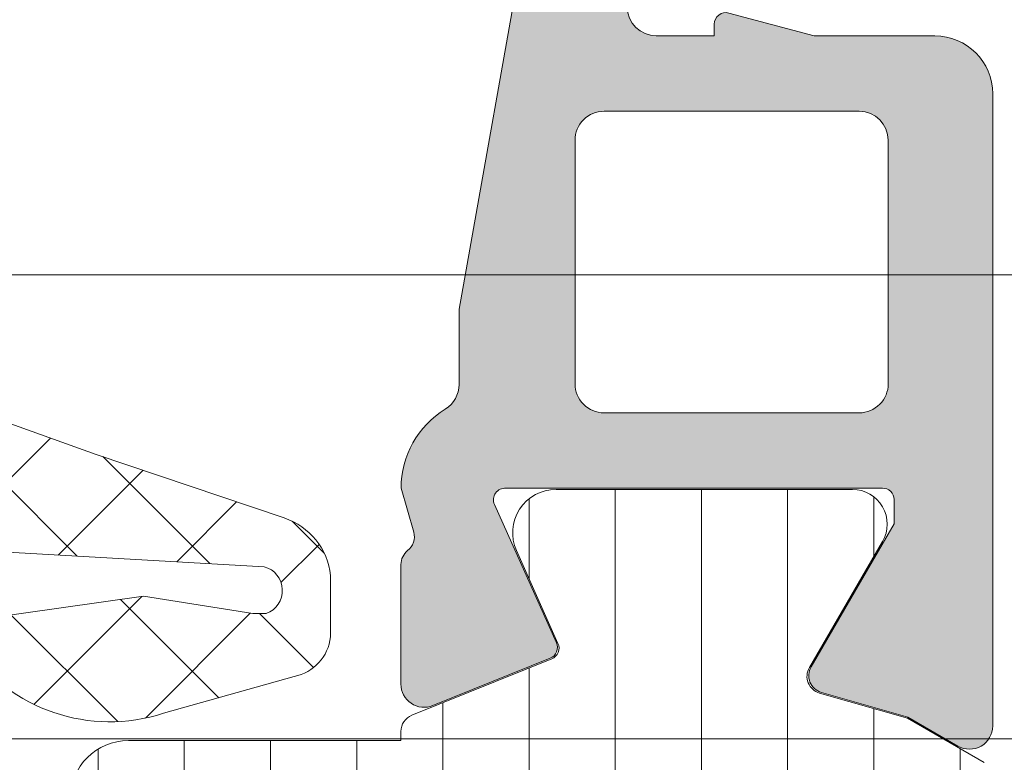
# Model space of a CAD drawing. Header units: millimetres. Extents: x 144573 to 336993, y 74252 to 247042.
# Tile 576 of 656: x 199657 to 199674, y 198260 to 198273. Entities that reach past the tile are written whole.
import ezdxf

# ---------------------------------------------------------------- set-up
doc = ezdxf.new("R2010")
doc.units = ezdxf.units.MM
doc.layers.add('FASÁDA DETAILNÍ', color=255, linetype='Continuous', lineweight=0)
doc.layers.add('NOVA', color=255, linetype='Continuous', lineweight=0)
pattern_1 = [(135, (-4407.505283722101, 0), (-1.077630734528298, -1.077630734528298), []), (225, (-4407.505283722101, 0), (1.077630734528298, -1.077630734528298), [])]

# ---------------------------------------------------------------- blocks, each defined once
blk = doc.blocks.new('A$C69D17D4D')
at = {"layer": 'FASÁDA DETAILNÍ'}
h = blk.add_hatch(dxfattribs=at)
h.set_pattern_fill('ANSI37', color=256, scale=0.625, angle=90, style=0)
h.set_pattern_definition([(135, (-4407.505283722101, 0), (-1.403165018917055, -1.403165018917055), []), (225, (-4407.505283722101, 0), (1.403165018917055, -1.403165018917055), [])])
edge = h.paths.add_edge_path()
edge.add_ellipse((-23461.61848914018, 24900.19755051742), major_axis=(-5.039467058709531, 0), ratio=1, start_angle=209.7917844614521, end_angle=265.03553873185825, ccw=False)
edge.add_ellipse((-23457.50540465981, 24902.55235072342), major_axis=(-0.3000000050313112, 0), ratio=1, start_angle=180.0006926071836, end_angle=209.7921729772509, ccw=False)
edge.add_line((-23457.20540465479, 24902.5523543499), (-23457.20540165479, 24902.01807034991))
edge.add_ellipse((-23457.50540141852, 24902.01806911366), major_axis=(-0.2999997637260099, 0), ratio=1, start_angle=89.99995487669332, end_angle=180.0002361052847, ccw=False)
edge.add_line((-23457.50540165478, 24901.71806934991), (-23459.0553986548, 24901.71806934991))
edge.add_ellipse((-23459.05539101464, 24901.41805870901), major_axis=(-0.3000106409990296, 0), ratio=1, start_angle=270.0014591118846, end_angle=359.9956760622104)
edge.add_line((-23459.35540165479, 24901.4180813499), (-23459.35541265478, 24900.01809934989))
edge.add_ellipse((-23459.65540249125, 24900.01810218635), major_axis=(-0.2999898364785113, 0), ratio=1, start_angle=90.00035074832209, end_angle=179.9994582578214, ccw=False)
edge.add_line((-23459.6554006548, 24899.71811234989), (-23461.35541265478, 24899.71811234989))
edge.add_ellipse((-23461.35540551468, 24900.01812249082), major_axis=(-0.3000101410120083, 0), ratio=1, start_angle=0.004419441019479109, end_angle=89.99863638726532, ccw=False)
edge.add_line((-23461.65541565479, 24900.01809934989), (-23461.6554046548, 24901.5819303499))
edge.add_ellipse((-23461.95656371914, 24901.61478737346), major_axis=(-0.3029461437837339, 0), ratio=1, start_angle=173.7735490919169, end_angle=283.483577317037)
edge.add_ellipse((-23470.66148684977, 24912.93075169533), major_axis=(-14.0007663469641, 0), ratio=1, start_angle=105.30173220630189, end_angle=128.075620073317, ccw=False)
edge.add_ellipse((-23466.8547732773, 24898.93851392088), major_axis=(-0.5004721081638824, 0), ratio=1, start_angle=-77.08239147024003, end_angle=39.80663437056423)
edge.add_line((-23467.23924065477, 24898.61811234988), (-23458.95596165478, 24898.61811234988))
edge.add_ellipse((-23458.95596218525, 24899.11811205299), major_axis=(-0.499999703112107, 0), ratio=1, start_angle=90.00006078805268, end_angle=150.0000196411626)
edge.add_line((-23458.52294965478, 24898.86811234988), (-23458.34974365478, 24899.1681123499))
edge.add_ellipse((-23457.91673112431, 24898.91811264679), major_axis=(-0.4999997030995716, 0), ratio=1, start_angle=270.0000607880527, end_angle=330.0000196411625, ccw=False)
edge.add_line((-23457.91673165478, 24899.4181123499), (-23456.2873836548, 24899.4181123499))
edge.add_ellipse((-23456.28738287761, 24898.41811299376), major_axis=(-0.9999993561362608, 0), ratio=1, start_angle=210.0503388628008, end_angle=270.0000445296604, ccw=False)
edge.add_ellipse((-23449.10300217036, 24902.57443977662), major_axis=(-7.300023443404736, 0), ratio=1, start_angle=30.05035458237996, end_angle=78.71444631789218)
edge.add_ellipse((-23450.91823427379, 24895.51810276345), major_axis=(-0.3999905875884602, 0), ratio=1, start_angle=165.1470247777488, end_angle=249.4981705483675)
edge.add_ellipse((-23448.54416732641, 24901.86720088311), major_axis=(-6.37844882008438, 0), ratio=1, start_angle=14.452597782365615, end_angle=69.49812541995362, ccw=False)
edge.add_line((-23454.72076665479, 24900.2752743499), (-23455.08435365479, 24901.6859813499))
edge.add_line((-23455.08435365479, 24901.6859813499), (-23455.2944666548, 24902.54868234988))
edge.add_ellipse((-23460.63108937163, 24901.218117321), major_axis=(-5.499995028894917, 0), ratio=1, start_angle=193.999954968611, end_angle=270.0000342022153)
edge.add_line((-23460.6310926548, 24906.71811234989), (-23473.04912065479, 24906.71811234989))
edge.add_line((-23473.04912065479, 24906.71811234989), (-23474.4121776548, 24906.43049334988))
edge.add_ellipse((-23474.51541026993, 24906.91971968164), major_axis=(-0.499999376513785, 0), ratio=1, start_angle=40.28375159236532, end_angle=101.91530077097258, ccw=False)
edge.add_line((-23474.8968356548, 24906.59643334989), (-23476.4704466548, 24908.45304134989))
edge.add_ellipse((-23477.0425856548, 24907.96811184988), major_axis=(-0.7499997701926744, 0), ratio=1, start_angle=-139.7162938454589, end_angle=40.28370615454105)
edge.add_line((-23477.61472465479, 24907.48318234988), (-23475.65543865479, 24905.17153834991))
edge.add_ellipse((-23474.89258704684, 24905.81811051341), major_axis=(-0.999999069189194, 0), ratio=1, start_angle=40.2836986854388, end_angle=101.9152478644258)
edge.add_line((-23474.68612265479, 24904.83965734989), (-23472.89258565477, 24905.21811234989))
edge.add_line((-23472.89258565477, 24905.21811234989), (-23461.18238465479, 24905.21811234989))
h = blk.add_hatch(color=256, dxfattribs=at)
edge = h.paths.add_edge_path(flags=16)
edge.add_line((-23478.20526065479, 24899.3218973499), (-23478.20526065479, 24895.1221473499))
edge.add_ellipse((-23477.70526102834, 24895.12214697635), major_axis=(-0.4999996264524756, 0), ratio=1, start_angle=-4.280544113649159e-05, end_angle=90.00004280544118)
edge.add_line((-23477.70526065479, 24894.6221473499), (-23473.30523665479, 24894.6221473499))
edge.add_ellipse((-23473.30523628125, 24895.12214697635), major_axis=(-0.4999996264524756, 0), ratio=1, start_angle=89.99995719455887, end_angle=180.0000428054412)
edge.add_line((-23472.80523665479, 24895.1221473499), (-23472.80523665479, 24899.32189634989))
edge.add_ellipse((-23473.3052371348, 24899.32189586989), major_axis=(-0.5000004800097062, 0), ratio=1, start_angle=180.0000550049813, end_angle=269.9999449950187)
edge.add_line((-23473.30523665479, 24899.82189634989), (-23477.70526065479, 24899.8218973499))
edge.add_ellipse((-23477.70526102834, 24899.32189772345), major_axis=(-0.4999996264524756, 0), ratio=1, start_angle=-90.00004280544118, end_angle=4.280544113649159e-05)
edge = h.paths.add_edge_path()
edge.add_line((-23480.20364165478, 24896.40849334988), (-23479.00388165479, 24903.17149334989))
edge.add_arc((-23477.03463002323, 24902.82214898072), 1.999998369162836, 89.9999607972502, 169.9404098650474, ccw=False)
edge.add_line((-23477.0346286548, 24904.82214734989), (-23472.86965565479, 24904.82214734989))
edge.add_line((-23472.86965565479, 24904.82214734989), (-23471.15186665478, 24904.36186634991))
edge.add_arc((-23471.20363057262, 24904.16868129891), 0.1999999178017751, 1.4607539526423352e-05, 74.99996141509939, ccw=False)
edge.add_line((-23471.0036306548, 24904.1686813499), (-23471.0036306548, 24903.72214734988))
edge.add_arc((-23471.50363028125, 24903.72214697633), 0.4999996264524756, -90.00004280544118, 4.2805441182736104e-05, ccw=False)
edge.add_line((-23471.5036306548, 24903.22214734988), (-23476.80363065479, 24903.22214734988))
edge.add_arc((-23476.80363102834, 24902.72214772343), 0.4999996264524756, 89.99995719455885, 180.0000428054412)
edge.add_line((-23477.30363065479, 24902.72214734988), (-23477.30363065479, 24901.62189734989))
edge.add_arc((-23476.80363017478, 24901.6218978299), 0.5000004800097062, 180.0000550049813, 269.9999449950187)
edge.add_line((-23476.80363065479, 24901.12189734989), (-23475.80363065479, 24901.12189734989))
edge.add_line((-23475.80363065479, 24901.12189734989), (-23475.80363065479, 24901.3218973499))
edge.add_arc((-23475.60363051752, 24901.32189705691), 0.2000001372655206, 74.9999946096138, 179.9999160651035, ccw=False)
edge.add_line((-23475.5518666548, 24901.51508234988), (-23474.08447865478, 24901.12189634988))
edge.add_line((-23474.08447865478, 24901.12189634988), (-23472.0036306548, 24901.12189634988))
edge.add_arc((-23472.00363161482, 24900.12189538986), 1.000000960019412, 5.50049812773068e-05, 89.99994499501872, ccw=False)
edge.add_line((-23471.0036306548, 24900.12189634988), (-23471.0036306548, 24889.2223943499))
edge.add_arc((-23471.4036309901, 24889.22239409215), 0.400000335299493, -119.99991681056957, 3.6919009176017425e-05, ccw=False)
edge.add_line((-23471.60363065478, 24888.87598334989), (-23472.46647865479, 24889.3741493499))
edge.add_line((-23472.46647865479, 24889.3741493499), (-23473.9586396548, 24889.80201934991))
edge.add_arc((-23473.87594827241, 24890.09039815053), 0.3000003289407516, 149.8207587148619, 253.9999831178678, ccw=False)
edge.add_line((-23474.13528565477, 24890.24121034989), (-23472.70355065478, 24892.70682134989))
edge.add_line((-23472.70355065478, 24892.70682134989), (-23472.70355065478, 24893.12724034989))
edge.add_arc((-23472.89511893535, 24893.13073285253), 0.1916001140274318, 358.9555499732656, 452.5222218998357)
edge.add_line((-23472.9035506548, 24893.32214734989), (-23479.39298965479, 24893.32214734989))
edge.add_arc((-23479.41122740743, 24893.12298081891), 0.1999998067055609, 84.76799548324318, 204.1409481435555)
edge.add_line((-23479.59373565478, 24893.04118434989), (-23478.52541465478, 24890.65749934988))
edge.add_arc((-23478.70792325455, 24890.57570259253), 0.2000002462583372, -68.0262022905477, 24.140982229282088, ccw=False)
edge.add_line((-23478.63308665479, 24890.39023134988), (-23480.6563146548, 24889.57387134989))
edge.add_arc((-23480.80598776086, 24889.9448132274), 0.3999998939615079, 179.9999824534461, 291.9738178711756, ccw=False)
edge.add_line((-23481.2059876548, 24889.9448133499), (-23481.20598865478, 24892.00896034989))
edge.add_arc((-23480.90598901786, 24892.00896121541), 0.2999996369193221, 127.9049134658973, 180.0001653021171, ccw=False)
edge.add_arc((-23481.27459956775, 24892.48238077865), 0.3000002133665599, 307.9046525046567, 375.9998620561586)
edge.add_line((-23480.9862206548, 24892.56507134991), (-23481.20354265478, 24893.32296034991))
edge.add_arc((-23479.60354360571, 24893.32296078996), 1.599999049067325, 121.59239448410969, 180.0000157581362, ccw=False)
edge.add_arc((-23480.70367562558, 24895.11173283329), 0.499999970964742, 301.5923359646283, 359.9984549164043)
edge.add_line((-23480.2036756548, 24895.11171934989), (-23480.20364165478, 24896.40849334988))
h = blk.add_hatch(dxfattribs=at)
h.set_pattern_fill('ANSI37', color=256, scale=0.48, angle=90, style=0)
h.set_pattern_definition(pattern_1)
edge = h.paths.add_edge_path(flags=16)
edge.add_line((-23501.66969865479, 24890.21938934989), (-23503.0625526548, 24890.11964534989))
edge.add_arc((-23503.10541014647, 24890.71811226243), 0.599999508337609, 179.9999916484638, 274.0960805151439, ccw=False)
edge.add_arc((-23503.10541014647, 24890.71811243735), 0.5999995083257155, 85.90391948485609, 180.0000083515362, ccw=False)
edge.add_line((-23503.0625526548, 24891.31657934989), (-23501.66969865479, 24891.21683534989))
edge.add_arc((-23501.70541313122, 24890.71811234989), 0.5000001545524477, -85.90393560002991, 85.90393560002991, ccw=False)
edge = h.paths.add_edge_path(flags=16)
edge.add_arc((-23498.50540502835, 24892.31810897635), 0.4999996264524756, 179.9999571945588, 270.0000428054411, ccw=False)
edge.add_line((-23499.0054046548, 24892.3181093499), (-23499.0054046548, 24895.9117943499))
edge.add_arc((-23498.50540432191, 24895.91179436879), 0.5000003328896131, 66.78197339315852, 180.0000021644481, ccw=False)
edge.add_line((-23498.30828865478, 24896.37130034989), (-23491.97718665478, 24893.6554223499))
edge.add_arc((-23492.17430257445, 24893.19591700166), 0.4999998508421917, -2.5001106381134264, 66.7819182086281, ccw=False)
edge.add_line((-23491.67477865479, 24893.17410634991), (-23491.71310465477, 24892.29629934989))
edge.add_arc((-23492.21262826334, 24892.31810883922), 0.4999994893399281, 269.9999551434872, 357.5000208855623, ccw=False)
edge.add_line((-23492.21262865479, 24891.8181093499), (-23498.5054046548, 24891.8181093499))
edge = h.paths.add_edge_path(flags=16)
edge.add_line((-23493.0972426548, 24866.7641903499), (-23501.99409565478, 24862.61552034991))
edge.add_arc((-23502.20540479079, 24863.06867409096), 0.4999998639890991, 179.9999703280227, 295.00000791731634, ccw=False)
edge.add_line((-23502.70540465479, 24863.0686743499), (-23502.70540465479, 24872.41810934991))
edge.add_arc((-23502.20540502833, 24872.41810972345), 0.4999996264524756, 89.99995719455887, 180.0000428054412, ccw=False)
edge.add_line((-23502.20540465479, 24872.91810934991), (-23493.08148165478, 24872.91810934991))
edge.add_arc((-23493.08148182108, 24872.41810928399), 0.5000000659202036, -2.500027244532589, 89.99998094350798, ccw=False)
edge.add_line((-23492.58195765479, 24872.3962993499), (-23492.80902765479, 24867.19553534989))
edge.add_arc((-23493.3085530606, 24867.2173450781), 0.5000012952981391, 295.0000919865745, 357.5000025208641, ccw=False)
edge = h.paths.add_edge_path(flags=16)
edge.add_arc((-23502.20540502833, 24875.61810897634), 0.4999996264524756, 179.9999571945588, 270.0000428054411, ccw=False)
edge.add_line((-23502.70540465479, 24875.61810934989), (-23502.70540465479, 24882.8181093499))
edge.add_arc((-23502.20540502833, 24882.81810972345), 0.4999996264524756, 89.99995719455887, 180.0000428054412, ccw=False)
edge.add_line((-23502.20540465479, 24883.3181093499), (-23501.0054046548, 24883.3181093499))
edge.add_arc((-23501.00540316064, 24885.31810785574), 1.999998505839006, 269.9999571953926, 360.0000428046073)
edge.add_line((-23499.0054046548, 24885.3181093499), (-23499.0054046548, 24889.11810934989))
edge.add_arc((-23498.50540502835, 24889.11810972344), 0.4999996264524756, 89.99995719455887, 180.0000428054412, ccw=False)
edge.add_line((-23498.5054046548, 24889.61810934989), (-23492.35234365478, 24889.61810934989))
edge.add_arc((-23492.35234382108, 24889.11810928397), 0.5000000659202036, -2.500027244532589, 89.99998094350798, ccw=False)
edge.add_line((-23491.8528196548, 24889.09629934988), (-23492.0929546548, 24883.59629934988))
edge.add_arc((-23492.59247826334, 24883.6181088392), 0.499999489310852, 269.9999551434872, 357.50002088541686, ccw=False)
edge.add_line((-23492.59247865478, 24883.11810934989), (-23497.9054046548, 24883.11810934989))
edge.add_arc((-23497.9054046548, 24882.01810934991), 1.099999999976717, 90, 270)
edge.add_line((-23497.9054046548, 24880.91810934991), (-23492.73219365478, 24880.91810934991))
edge.add_arc((-23492.73219382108, 24880.41810928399), 0.5000000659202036, -2.500027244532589, 89.99998094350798, ccw=False)
edge.add_line((-23492.2326696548, 24880.3962993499), (-23492.4422426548, 24875.59629934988))
edge.add_arc((-23492.94176626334, 24875.6181088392), 0.499999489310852, 269.9999551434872, 357.50002088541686, ccw=False)
edge.add_line((-23492.94176665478, 24875.11810934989), (-23502.20540465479, 24875.11810934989))
edge = h.paths.add_edge_path()
edge.add_line((-23500.8189476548, 24860.4050563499), (-23492.0310816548, 24864.50290534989))
edge.add_ellipse((-23493.29893914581, 24867.22183071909), major_axis=(-3.000002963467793, 0), ratio=1, start_angle=115.0000306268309, end_angle=177.4999411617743)
edge.add_line((-23490.30179165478, 24867.0909693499), (-23490.27345765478, 24867.7399193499))
edge.add_ellipse((-23489.77393404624, 24867.71810986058), major_axis=(-0.499999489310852, 0), ratio=1, start_angle=269.9999551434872, end_angle=357.50002088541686, ccw=False)
edge.add_line((-23489.7739336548, 24868.21810934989), (-23488.80540465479, 24868.21810934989))
edge.add_ellipse((-23488.80540458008, 24868.31810927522), major_axis=(-0.09999992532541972, 0), ratio=1, start_angle=89.99995719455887, end_angle=180.0000427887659)
edge.add_line((-23488.70540465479, 24868.3181093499), (-23488.70540465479, 24868.91810934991))
edge.add_ellipse((-23488.80540458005, 24868.91810942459), major_axis=(-0.09999992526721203, 0), ratio=1, start_angle=179.9999572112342, end_angle=270.0000428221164)
edge.add_line((-23488.80540465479, 24869.01810934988), (-23489.70844265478, 24869.01810934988))
edge.add_ellipse((-23489.70844248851, 24869.51810941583), major_axis=(-0.5000000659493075, 0), ratio=1, start_angle=-2.5000272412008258, end_angle=89.99998094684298, ccw=False)
edge.add_line((-23490.20796665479, 24869.53991934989), (-23489.81412865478, 24878.44021334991))
edge.add_ellipse((-23489.31461737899, 24878.41810924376), major_axis=(-0.5000001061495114, 0), ratio=1, start_angle=269.9999170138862, end_angle=357.46623077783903, ccw=False)
edge.add_line((-23489.3146166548, 24878.91810934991), (-23488.70540465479, 24878.91810934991))
edge.add_ellipse((-23488.70540458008, 24879.0181092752), major_axis=(-0.09999992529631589, 0), ratio=1, start_angle=89.99995719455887, end_angle=180.0000427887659)
edge.add_line((-23488.60540465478, 24879.01810934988), (-23488.60540465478, 24879.61810934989))
edge.add_ellipse((-23488.70540458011, 24879.61810942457), major_axis=(-0.0999999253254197, 0), ratio=1, start_angle=179.9999572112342, end_angle=270.0000427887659)
edge.add_line((-23488.70540465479, 24879.71810934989), (-23489.2349666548, 24879.71810934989))
edge.add_ellipse((-23489.23496696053, 24880.21810984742), major_axis=(-0.5000004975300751, 0), ratio=1, start_angle=-2.5336979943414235, end_angle=90.00003503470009, ccw=False)
edge.add_line((-23489.73447865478, 24880.2402133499), (-23489.22382265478, 24891.7804383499))
edge.add_ellipse((-23488.72429805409, 24891.75862881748), major_axis=(-0.5000004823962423, 0), ratio=1, start_angle=266.78294269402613, end_angle=357.50002091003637, ccw=False)
edge.add_line((-23488.69623865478, 24892.2578413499), (-23483.5624956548, 24891.96927834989))
edge.add_ellipse((-23483.67805107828, 24891.55886034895), major_axis=(-0.4263754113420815, 0), ratio=1, start_angle=110.7589723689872, end_angle=254.2751455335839, ccw=False)
edge.add_line((-23483.52692765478, 24891.16016534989), (-23483.75953065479, 24891.16140534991))
edge.add_line((-23483.75953065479, 24891.16140534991), (-23485.64210965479, 24891.45954334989))
edge.add_line((-23485.64210965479, 24891.45954334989), (-23488.49139465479, 24891.05911734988))
edge.add_ellipse((-23488.44964405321, 24890.76203675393), major_axis=(-0.2999999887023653, 0), ratio=1, start_angle=-82.0002559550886, end_angle=34.5977463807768)
edge.add_ellipse((-23486.22707296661, 24892.29515014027), major_axis=(-3.000047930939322, 0), ratio=1, start_angle=34.59764128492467, end_angle=108.0084245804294)
edge.add_line((-23485.29958765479, 24889.44207134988), (-23483.0446966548, 24890.07564734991))
edge.add_ellipse((-23483.20562619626, 24890.85085985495), major_axis=(-0.7917403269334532, 0), ratio=1, start_angle=101.7276897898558, end_angle=173.2016537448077)
edge.add_line((-23482.41945265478, 24890.75713734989), (-23482.4182316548, 24891.81534734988))
edge.add_ellipse((-23483.59731787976, 24891.68622310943), major_axis=(-1.186135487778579, 0), ratio=1, start_angle=186.2496781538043, end_angle=251.3444235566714)
edge.add_line((-23483.21789865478, 24892.8100373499), (-23486.45923865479, 24893.90437034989))
edge.add_line((-23486.45923865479, 24893.90437034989), (-23494.50903365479, 24896.7941483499))
edge.add_line((-23494.50903365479, 24896.7941483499), (-23504.4069106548, 24901.12695734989))
edge.add_ellipse((-23504.60518072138, 24900.66794836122), major_axis=(-0.5000002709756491, 0), ratio=1, start_angle=246.6379505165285, end_angle=359.9334236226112)
edge.add_line((-23505.10518065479, 24900.6685293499), (-23505.1058156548, 24900.12182834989))
edge.add_ellipse((-23504.60581554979, 24900.12124807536), major_axis=(-0.5000004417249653, 0), ratio=1, start_angle=-0.06649451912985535, end_angle=66.07917546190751)
edge.add_line((-23504.80855265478, 24899.6641943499), (-23501.60454965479, 24898.26243834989))
edge.add_ellipse((-23502.00540399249, 24897.34629727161), major_axis=(-0.999999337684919, 0), ratio=1, start_angle=179.999947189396, end_angle=246.368385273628, ccw=False)
edge.add_line((-23501.0054046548, 24897.34629634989), (-23501.0054046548, 24892.11835434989))
edge.add_line((-23501.0054046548, 24892.11835434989), (-23502.80488365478, 24892.11834534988))
edge.add_line((-23502.80488365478, 24892.11834534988), (-23502.94282565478, 24892.63314634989))
edge.add_ellipse((-23503.21997967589, 24892.5183810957), major_axis=(-0.2999756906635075, 0), ratio=1, start_angle=202.4937002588, end_angle=292.5035666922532)
edge.add_line((-23503.33479265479, 24892.79551534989), (-23504.60491965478, 24891.94634834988))
edge.add_ellipse((-23504.10519888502, 24891.08048416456), major_axis=(-0.9997207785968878, 0), ratio=1, start_angle=-60.00923930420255, end_angle=0.007611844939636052)
edge.add_line((-23505.10491965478, 24891.0803513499), (-23505.10488865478, 24890.3559903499))
edge.add_ellipse((-23504.10515082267, 24890.35619840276), major_axis=(-0.9997378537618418, 0), ratio=1, start_angle=0.01192367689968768, end_angle=60.00867505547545)
edge.add_line((-23504.60488865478, 24889.4903243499), (-23503.33479265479, 24888.64115734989))
edge.add_ellipse((-23503.21998076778, 24888.91830484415), major_axis=(-0.2999875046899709, 0), ratio=1, start_angle=67.49759383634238, end_angle=157.5013961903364)
edge.add_line((-23502.94282565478, 24888.80351134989), (-23502.80485365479, 24889.3183273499))
edge.add_line((-23502.80485365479, 24889.3183273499), (-23501.0054046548, 24889.3183353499))
edge.add_line((-23501.0054046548, 24889.3183353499), (-23501.0054046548, 24886.11810834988))
edge.add_ellipse((-23501.30540443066, 24886.11810812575), major_axis=(-0.2999997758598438, 0), ratio=1, start_angle=89.99995719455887, end_angle=180.0000428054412, ccw=False)
edge.add_line((-23501.30540465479, 24885.81810834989), (-23504.60540065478, 24885.81810834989))
edge.add_ellipse((-23504.60540102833, 24885.31810872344), major_axis=(-0.4999996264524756, 0), ratio=1, start_angle=-90.00004280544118, end_angle=4.280544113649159e-05)
edge.add_line((-23505.10540065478, 24885.31810834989), (-23505.10540065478, 24858.4204863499))
edge.add_line((-23505.10540065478, 24858.4204863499), (-23503.5550086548, 24857.52536834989))
edge.add_ellipse((-23503.30500856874, 24857.95838090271), major_axis=(-0.4999999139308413, 0), ratio=1, start_angle=59.99998291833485, end_angle=179.9999366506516)
edge.add_line((-23502.8050086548, 24857.95838034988), (-23501.10763765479, 24857.95838034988))
edge.add_line((-23501.10763765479, 24857.95838034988), (-23501.10763765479, 24859.95190234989))
edge.add_ellipse((-23500.6076373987, 24859.95190269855), major_axis=(-0.5000002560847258, 0), ratio=1, start_angle=-64.99987141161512, end_angle=3.995391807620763e-05, ccw=False)
h = blk.add_hatch(dxfattribs=at)
h.set_pattern_fill('ANSI37', color=256, scale=0.48, angle=90, style=0)
h.set_pattern_definition(pattern_1)
edge = h.paths.add_edge_path(flags=16)
edge.add_line((-23501.66969847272, 24890.21938934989), (-23503.06255247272, 24890.11964534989))
edge.add_arc((-23503.1054099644, 24890.71811226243), 0.599999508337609, 179.9999916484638, 274.0960805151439, ccw=False)
edge.add_arc((-23503.1054099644, 24890.71811243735), 0.5999995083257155, 85.90391948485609, 180.0000083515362, ccw=False)
edge.add_line((-23503.06255247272, 24891.31657934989), (-23501.66969847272, 24891.21683534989))
edge.add_arc((-23501.70541294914, 24890.71811234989), 0.5000001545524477, -85.90393560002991, 85.90393560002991, ccw=False)
edge = h.paths.add_edge_path(flags=16)
edge.add_arc((-23498.50540484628, 24892.31810897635), 0.4999996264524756, 179.9999571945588, 270.0000428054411, ccw=False)
edge.add_line((-23499.00540447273, 24892.3181093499), (-23499.00540447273, 24895.9117943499))
edge.add_arc((-23498.50540413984, 24895.91179436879), 0.5000003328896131, 66.78197339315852, 180.0000021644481, ccw=False)
edge.add_line((-23498.3082884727, 24896.37130034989), (-23491.97718647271, 24893.6554223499))
edge.add_arc((-23492.17430239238, 24893.19591700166), 0.4999998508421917, -2.5001106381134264, 66.7819182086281, ccw=False)
edge.add_line((-23491.67477847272, 24893.17410634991), (-23491.7131044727, 24892.29629934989))
edge.add_arc((-23492.21262808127, 24892.31810883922), 0.4999994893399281, 269.9999551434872, 357.5000208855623, ccw=False)
edge.add_line((-23492.21262847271, 24891.8181093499), (-23498.50540447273, 24891.8181093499))
edge = h.paths.add_edge_path(flags=16)
edge.add_line((-23493.09724247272, 24866.7641903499), (-23501.99409547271, 24862.61552034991))
edge.add_arc((-23502.20540460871, 24863.06867409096), 0.4999998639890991, 179.9999703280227, 295.00000791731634, ccw=False)
edge.add_line((-23502.70540447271, 24863.0686743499), (-23502.70540447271, 24872.41810934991))
edge.add_arc((-23502.20540484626, 24872.41810972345), 0.4999996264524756, 89.99995719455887, 180.0000428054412, ccw=False)
edge.add_line((-23502.20540447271, 24872.91810934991), (-23493.08148147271, 24872.91810934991))
edge.add_arc((-23493.081481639, 24872.41810928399), 0.5000000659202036, -2.500027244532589, 89.99998094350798, ccw=False)
edge.add_line((-23492.58195747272, 24872.3962993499), (-23492.80902747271, 24867.19553534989))
edge.add_arc((-23493.30855287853, 24867.2173450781), 0.5000012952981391, 295.0000919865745, 357.5000025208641, ccw=False)
edge = h.paths.add_edge_path(flags=16)
edge.add_arc((-23502.20540484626, 24875.61810897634), 0.4999996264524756, 179.9999571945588, 270.0000428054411, ccw=False)
edge.add_line((-23502.70540447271, 24875.61810934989), (-23502.70540447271, 24882.8181093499))
edge.add_arc((-23502.20540484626, 24882.81810972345), 0.4999996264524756, 89.99995719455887, 180.0000428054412, ccw=False)
edge.add_line((-23502.20540447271, 24883.3181093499), (-23501.00540447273, 24883.3181093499))
edge.add_arc((-23501.00540297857, 24885.31810785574), 1.999998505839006, 269.9999571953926, 360.0000428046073)
edge.add_line((-23499.00540447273, 24885.3181093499), (-23499.00540447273, 24889.11810934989))
edge.add_arc((-23498.50540484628, 24889.11810972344), 0.4999996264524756, 89.99995719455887, 180.0000428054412, ccw=False)
edge.add_line((-23498.50540447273, 24889.61810934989), (-23492.35234347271, 24889.61810934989))
edge.add_arc((-23492.35234363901, 24889.11810928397), 0.5000000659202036, -2.500027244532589, 89.99998094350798, ccw=False)
edge.add_line((-23491.85281947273, 24889.09629934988), (-23492.09295447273, 24883.59629934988))
edge.add_arc((-23492.59247808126, 24883.6181088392), 0.499999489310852, 269.9999551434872, 357.50002088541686, ccw=False)
edge.add_line((-23492.59247847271, 24883.11810934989), (-23497.90540447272, 24883.11810934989))
edge.add_arc((-23497.90540447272, 24882.01810934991), 1.099999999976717, 90, 270)
edge.add_line((-23497.90540447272, 24880.91810934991), (-23492.73219347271, 24880.91810934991))
edge.add_arc((-23492.73219363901, 24880.41810928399), 0.5000000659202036, -2.500027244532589, 89.99998094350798, ccw=False)
edge.add_line((-23492.23266947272, 24880.3962993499), (-23492.44224247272, 24875.59629934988))
edge.add_arc((-23492.94176608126, 24875.6181088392), 0.499999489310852, 269.9999551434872, 357.50002088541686, ccw=False)
edge.add_line((-23492.94176647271, 24875.11810934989), (-23502.20540447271, 24875.11810934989))
edge = h.paths.add_edge_path()
edge.add_line((-23500.81894747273, 24860.4050563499), (-23492.03108147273, 24864.50290534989))
edge.add_ellipse((-23493.29893896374, 24867.22183071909), major_axis=(-3.000002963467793, 0), ratio=1, start_angle=115.0000306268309, end_angle=177.4999411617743)
edge.add_line((-23490.30179147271, 24867.0909693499), (-23490.27345747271, 24867.7399193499))
edge.add_ellipse((-23489.77393386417, 24867.71810986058), major_axis=(-0.499999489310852, 0), ratio=1, start_angle=269.9999551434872, end_angle=357.50002088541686, ccw=False)
edge.add_line((-23489.77393347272, 24868.21810934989), (-23488.80540447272, 24868.21810934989))
edge.add_ellipse((-23488.80540439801, 24868.31810927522), major_axis=(-0.09999992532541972, 0), ratio=1, start_angle=89.99995719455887, end_angle=180.0000427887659)
edge.add_line((-23488.70540447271, 24868.3181093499), (-23488.70540447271, 24868.91810934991))
edge.add_ellipse((-23488.80540439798, 24868.91810942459), major_axis=(-0.09999992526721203, 0), ratio=1, start_angle=179.9999572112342, end_angle=270.0000428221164)
edge.add_line((-23488.80540447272, 24869.01810934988), (-23489.70844247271, 24869.01810934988))
edge.add_ellipse((-23489.70844230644, 24869.51810941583), major_axis=(-0.5000000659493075, 0), ratio=1, start_angle=-2.5000272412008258, end_angle=89.99998094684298, ccw=False)
edge.add_line((-23490.20796647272, 24869.53991934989), (-23489.8141284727, 24878.44021334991))
edge.add_ellipse((-23489.31461719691, 24878.41810924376), major_axis=(-0.5000001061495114, 0), ratio=1, start_angle=269.9999170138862, end_angle=357.46623077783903, ccw=False)
edge.add_line((-23489.31461647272, 24878.91810934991), (-23488.70540447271, 24878.91810934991))
edge.add_ellipse((-23488.705404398, 24879.0181092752), major_axis=(-0.09999992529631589, 0), ratio=1, start_angle=89.99995719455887, end_angle=180.0000427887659)
edge.add_line((-23488.60540447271, 24879.01810934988), (-23488.60540447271, 24879.61810934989))
edge.add_ellipse((-23488.70540439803, 24879.61810942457), major_axis=(-0.0999999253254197, 0), ratio=1, start_angle=179.9999572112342, end_angle=270.0000427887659)
edge.add_line((-23488.70540447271, 24879.71810934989), (-23489.23496647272, 24879.71810934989))
edge.add_ellipse((-23489.23496677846, 24880.21810984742), major_axis=(-0.5000004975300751, 0), ratio=1, start_angle=-2.5336979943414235, end_angle=90.00003503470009, ccw=False)
edge.add_line((-23489.7344784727, 24880.2402133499), (-23489.2238224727, 24891.7804383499))
edge.add_ellipse((-23488.72429787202, 24891.75862881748), major_axis=(-0.5000004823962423, 0), ratio=1, start_angle=266.78294269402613, end_angle=357.50002091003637, ccw=False)
edge.add_line((-23488.69623847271, 24892.2578413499), (-23483.56249547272, 24891.96927834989))
edge.add_ellipse((-23483.67805089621, 24891.55886034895), major_axis=(-0.4263754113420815, 0), ratio=1, start_angle=110.7589723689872, end_angle=254.2751455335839, ccw=False)
edge.add_line((-23483.5269274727, 24891.16016534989), (-23483.75953047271, 24891.16140534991))
edge.add_line((-23483.75953047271, 24891.16140534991), (-23485.64210947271, 24891.45954334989))
edge.add_line((-23485.64210947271, 24891.45954334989), (-23488.49139447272, 24891.05911734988))
edge.add_ellipse((-23488.44964387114, 24890.76203675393), major_axis=(-0.2999999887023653, 0), ratio=1, start_angle=-82.0002559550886, end_angle=34.5977463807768)
edge.add_ellipse((-23486.22707278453, 24892.29515014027), major_axis=(-3.000047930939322, 0), ratio=1, start_angle=34.59764128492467, end_angle=108.0084245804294)
edge.add_line((-23485.29958747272, 24889.44207134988), (-23483.04469647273, 24890.07564734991))
edge.add_ellipse((-23483.20562601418, 24890.85085985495), major_axis=(-0.7917403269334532, 0), ratio=1, start_angle=101.7276897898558, end_angle=173.2016537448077)
edge.add_line((-23482.41945247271, 24890.75713734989), (-23482.41823147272, 24891.81534734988))
edge.add_ellipse((-23483.59731769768, 24891.68622310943), major_axis=(-1.186135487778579, 0), ratio=1, start_angle=186.2496781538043, end_angle=251.3444235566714)
edge.add_line((-23483.21789847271, 24892.8100373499), (-23486.45923847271, 24893.90437034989))
edge.add_line((-23486.45923847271, 24893.90437034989), (-23494.50903347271, 24896.7941483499))
edge.add_line((-23494.50903347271, 24896.7941483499), (-23504.40691047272, 24901.12695734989))
edge.add_ellipse((-23504.60518053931, 24900.66794836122), major_axis=(-0.5000002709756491, 0), ratio=1, start_angle=246.6379505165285, end_angle=359.9334236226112)
edge.add_line((-23505.10518047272, 24900.6685293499), (-23505.10581547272, 24900.12182834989))
edge.add_ellipse((-23504.60581536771, 24900.12124807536), major_axis=(-0.5000004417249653, 0), ratio=1, start_angle=-0.06649451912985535, end_angle=66.07917546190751)
edge.add_line((-23504.80855247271, 24899.6641943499), (-23501.60454947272, 24898.26243834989))
edge.add_ellipse((-23502.00540381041, 24897.34629727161), major_axis=(-0.999999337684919, 0), ratio=1, start_angle=179.999947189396, end_angle=246.368385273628, ccw=False)
edge.add_line((-23501.00540447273, 24897.34629634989), (-23501.00540447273, 24892.11835434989))
edge.add_line((-23501.00540447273, 24892.11835434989), (-23502.80488347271, 24892.11834534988))
edge.add_line((-23502.80488347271, 24892.11834534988), (-23502.94282547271, 24892.63314634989))
edge.add_ellipse((-23503.21997949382, 24892.5183810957), major_axis=(-0.2999756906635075, 0), ratio=1, start_angle=202.4937002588, end_angle=292.5035666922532)
edge.add_line((-23503.33479247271, 24892.79551534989), (-23504.60491947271, 24891.94634834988))
edge.add_ellipse((-23504.10519870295, 24891.08048416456), major_axis=(-0.9997207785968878, 0), ratio=1, start_angle=-60.00923930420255, end_angle=0.007611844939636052)
edge.add_line((-23505.10491947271, 24891.0803513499), (-23505.10488847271, 24890.3559903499))
edge.add_ellipse((-23504.10515064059, 24890.35619840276), major_axis=(-0.9997378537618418, 0), ratio=1, start_angle=0.01192367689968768, end_angle=60.00867505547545)
edge.add_line((-23504.60488847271, 24889.4903243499), (-23503.33479247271, 24888.64115734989))
edge.add_ellipse((-23503.21998058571, 24888.91830484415), major_axis=(-0.2999875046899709, 0), ratio=1, start_angle=67.49759383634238, end_angle=157.5013961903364)
edge.add_line((-23502.94282547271, 24888.80351134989), (-23502.80485347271, 24889.3183273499))
edge.add_line((-23502.80485347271, 24889.3183273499), (-23501.00540447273, 24889.3183353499))
edge.add_line((-23501.00540447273, 24889.3183353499), (-23501.00540447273, 24886.11810834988))
edge.add_ellipse((-23501.30540424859, 24886.11810812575), major_axis=(-0.2999997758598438, 0), ratio=1, start_angle=89.99995719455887, end_angle=180.0000428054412, ccw=False)
edge.add_line((-23501.30540447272, 24885.81810834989), (-23504.6054004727, 24885.81810834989))
edge.add_ellipse((-23504.60540084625, 24885.31810872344), major_axis=(-0.4999996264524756, 0), ratio=1, start_angle=-90.00004280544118, end_angle=4.280544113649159e-05)
edge.add_line((-23505.1054004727, 24885.31810834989), (-23505.1054004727, 24858.4204863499))
edge.add_line((-23505.1054004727, 24858.4204863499), (-23503.55500847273, 24857.52536834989))
edge.add_ellipse((-23503.30500838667, 24857.95838090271), major_axis=(-0.4999999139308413, 0), ratio=1, start_angle=59.99998291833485, end_angle=179.9999366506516)
edge.add_line((-23502.80500847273, 24857.95838034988), (-23501.10763747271, 24857.95838034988))
edge.add_line((-23501.10763747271, 24857.95838034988), (-23501.10763747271, 24859.95190234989))
edge.add_ellipse((-23500.60763721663, 24859.95190269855), major_axis=(-0.5000002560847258, 0), ratio=1, start_angle=-64.99987141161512, end_angle=3.995391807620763e-05, ccw=False)
h = blk.add_hatch(dxfattribs=at)
h.set_pattern_fill('ANSI31', color=256, scale=0.468, angle=45, style=0)
h.set_pattern_definition([(90, (-4407.505283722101, 0), (-1.4859, 3.33066907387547e-16), [])])
edge = h.paths.add_edge_path(flags=16)
edge.add_line((-23473.35350465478, 24886.7296343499), (-23475.57621465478, 24888.01299634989))
edge.add_ellipse((-23476.57608703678, 24886.28127138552), major_axis=(-1.999654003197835, 0), ratio=1, start_angle=239.9984985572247, end_angle=299.9999542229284)
edge.add_line((-23477.57591265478, 24888.01302334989), (-23478.70543065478, 24887.36089534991))
edge.add_ellipse((-23477.20542752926, 24884.76281514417), major_axis=(-3.000005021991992, 0), ratio=1, start_angle=300.0000135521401, end_angle=343.9999452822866)
edge.add_line((-23480.0892166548, 24885.5897313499), (-23481.14186465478, 24881.91870934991))
edge.add_ellipse((-23480.66123362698, 24881.78089055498), major_axis=(-0.5000002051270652, 0), ratio=1, start_angle=-16.00000720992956, end_angle=90.00079895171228)
edge.add_line((-23480.6612266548, 24881.28089034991), (-23473.1034736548, 24881.2810003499))
edge.add_ellipse((-23473.1034834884, 24881.78100018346), major_axis=(-0.4999998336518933, 0), ratio=1, start_angle=90.00112684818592, end_angle=180.000821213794)
edge.add_line((-23472.60348365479, 24881.7810073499), (-23472.60353965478, 24885.4306563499))
edge.add_ellipse((-23474.10353890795, 24885.43061688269), major_axis=(-1.499999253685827, 0), ratio=1, start_angle=180.0015075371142, end_angle=239.9984727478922)
edge = h.paths.add_edge_path(flags=16)
edge.add_line((-23473.10345565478, 24879.68099834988), (-23481.40678565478, 24879.6808713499))
edge.add_ellipse((-23481.40677739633, 24879.18087106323), major_axis=(-0.5000002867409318, 0), ratio=1, start_angle=270.0009463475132, end_angle=344.0000560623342)
edge.add_line((-23481.88740865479, 24879.31868934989), (-23483.59433565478, 24873.36592734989))
edge.add_ellipse((-23483.11370492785, 24873.22810832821), major_axis=(-0.4999999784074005, 0), ratio=1, start_angle=-16.00004169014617, end_angle=90.00094802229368)
edge.add_line((-23483.11369665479, 24872.7281083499), (-23473.10334265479, 24872.72827834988))
edge.add_ellipse((-23473.10335484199, 24873.22827853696), major_axis=(-0.5000001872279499, 0), ratio=1, start_angle=90.00139654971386, end_angle=180.0008952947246)
edge.add_line((-23472.6033546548, 24873.22828634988), (-23472.60344465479, 24879.18100634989))
edge.add_ellipse((-23473.10344492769, 24879.180998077), major_axis=(-0.5000002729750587, 0), ratio=1, start_angle=180.0009480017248, end_angle=270.0012292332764)
edge = h.paths.add_edge_path(flags=16)
edge.add_line((-23483.65249165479, 24865.36397434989), (-23480.47610165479, 24863.53008534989))
edge.add_ellipse((-23478.9761017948, 24866.12816509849), major_axis=(-3.000002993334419, 0), ratio=1, start_angle=60.00003609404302, end_angle=120.0014917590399)
edge.add_line((-23477.47603265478, 24863.53012534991), (-23473.35314965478, 24865.9106203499))
edge.add_ellipse((-23474.10318531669, 24867.20963863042), major_axis=(-1.500000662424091, 0), ratio=1, start_angle=120.001558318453, end_angle=180.0015171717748)
edge.add_line((-23472.60318465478, 24867.2096783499), (-23472.60327565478, 24870.62829234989))
edge.add_ellipse((-23473.10327513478, 24870.62827886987), major_axis=(-0.4999994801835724, 0), ratio=1, start_angle=180.0015446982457, end_angle=270.0014346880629)
edge.add_line((-23473.10328765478, 24871.1282783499), (-23483.40260265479, 24871.12809734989))
edge.add_ellipse((-23483.40258431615, 24870.1280970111), major_axis=(-1.000000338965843, 0), ratio=1, start_angle=-89.99894927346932, end_angle=0.001527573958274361)
edge.add_line((-23484.40258465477, 24870.12807034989), (-23484.40249165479, 24866.66297234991))
edge.add_ellipse((-23482.90249151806, 24866.66301253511), major_axis=(-1.500000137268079, 0), ratio=1, start_angle=0.001534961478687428, end_angle=59.99999699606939)
edge = h.paths.add_edge_path()
edge.add_line((-23486.00235965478, 24863.51616834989), (-23486.00258165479, 24870.06923134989))
edge.add_arc((-23481.00258395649, 24870.06939821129), 4.999997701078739, 163.9999762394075, 180.0019120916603, ccw=False)
edge.add_line((-23485.80888965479, 24871.44758634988), (-23481.54027865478, 24886.33400434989))
edge.add_arc((-23482.02090900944, 24886.4718228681), 0.4999994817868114, 344.0000020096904, 450.0000739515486)
edge.add_line((-23482.02090965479, 24886.97182234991), (-23485.90428365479, 24886.97182234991))
edge.add_arc((-23485.9043036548, 24887.97182234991), 1.0000000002, 90.00114591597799, 270.00114591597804, ccw=False)
edge.add_line((-23485.9043236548, 24888.97182234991), (-23481.2059876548, 24888.97201034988))
edge.add_line((-23481.2059876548, 24888.97201034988), (-23481.2059876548, 24889.12806234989))
edge.add_arc((-23480.90598766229, 24889.12806292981), 0.2999999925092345, 111.97384587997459, 180.000110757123, ccw=False)
edge.add_line((-23481.0182426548, 24889.40626934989), (-23478.60634065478, 24890.37945634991))
edge.add_arc((-23478.68117725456, 24890.56492759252), 0.2000002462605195, 291.973797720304, 384.1409822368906)
edge.add_line((-23478.49866865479, 24890.64672434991), (-23479.21516865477, 24892.24540934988))
edge.add_arc((-23478.53076289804, 24892.55214761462), 0.7499997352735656, 89.99998141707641, 204.1410584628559, ccw=False)
edge.add_line((-23478.53076265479, 24893.3021473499), (-23473.42321365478, 24893.3021473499))
edge.add_arc((-23473.42321378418, 24892.7021475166), 0.5999998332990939, -30.142924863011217, 89.99998764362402, ccw=False)
edge.add_line((-23472.90434865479, 24892.40085234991), (-23474.16556465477, 24890.22889534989))
edge.add_arc((-23473.90613200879, 24890.07824707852), 0.300000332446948, 149.8569692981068, 253.9999309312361)
edge.add_line((-23473.9888236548, 24889.78986834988), (-23472.47435165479, 24889.3556013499))
edge.add_line((-23472.47435165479, 24889.3556013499), (-23471.15357965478, 24888.5930533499))
edge.add_arc((-23471.30358039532, 24888.3332462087), 0.2999999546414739, -2.463304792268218, 59.99983168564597, ccw=False)
edge.add_line((-23471.00385765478, 24888.3203523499), (-23471.00385765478, 24864.33069834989))
edge.add_arc((-23471.30319337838, 24864.31074367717), 0.3000001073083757, -59.999852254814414, 3.8138762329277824, ccw=False)
edge.add_line((-23471.15319265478, 24864.0509363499), (-23472.47399865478, 24863.28836834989))
edge.add_line((-23472.47399865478, 24863.28836834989), (-23473.98846965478, 24862.85410134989))
edge.add_arc((-23473.90577850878, 24862.56572223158), 0.3000005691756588, 105.9999567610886, 210.1429183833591)
edge.add_line((-23474.16521165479, 24862.4150743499), (-23472.90399565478, 24860.2431183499))
edge.add_arc((-23473.422861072, 24859.94182268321), 0.6000003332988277, -89.99996016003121, 30.14295235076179, ccw=False)
edge.add_line((-23473.4228606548, 24859.3418223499), (-23483.32646065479, 24859.3418223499))
edge.add_arc((-23483.32646139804, 24860.09182240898), 0.7500000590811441, 155.8589797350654, 270.00005678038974, ccw=False)
edge.add_line((-23484.01086765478, 24860.39856034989), (-23483.2943676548, 24861.99724534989))
edge.add_arc((-23483.47687625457, 24862.07904210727), 0.2000002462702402, 335.8590177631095, 428.026202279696)
edge.add_line((-23483.40203965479, 24862.26451334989), (-23485.81461465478, 24863.23797234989))
edge.add_arc((-23485.70236049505, 24863.51617820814), 0.2999991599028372, 180.0018827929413, 248.0262614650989, ccw=False)
for p, q in [((-24919.00002156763, 24897.00002418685), (-11879.50012068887, 24897.00002420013)), ((-23938.49992168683, 24897.00002419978), (-21079.50012145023, 24897.00001934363)), ((-11879.50012068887, 24889.00002420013), (-24919.00002156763, 24889.00002418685)), ((-23465.83090494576, 24889.00002419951), (-23938.49992168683, 24889.00002419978))]:
    blk.add_line(p, q, dxfattribs=at)
for points in [[(-23477.30363065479, 24901.62189734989, 0.414213), (-23476.80363065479, 24901.12189734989), (-23475.80363065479, 24901.12189734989), (-23475.80363065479, 24901.3218973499), (-23475.80363065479, 24901.3218973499, -0.493145), (-23475.5518666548, 24901.51508234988), (-23474.08447865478, 24901.12189634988), (-23472.0036306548, 24901.12189634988), (-23472.0036306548, 24901.12189634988, -0.414213), (-23471.0036306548, 24900.12189634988), (-23471.0036306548, 24889.2223943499), (-23471.0036306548, 24889.2223943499, -0.57735), (-23471.60363065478, 24888.87598334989), (-23472.46647865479, 24889.3741493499), (-23473.9586396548, 24889.80201934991), (-23473.9586396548, 24889.80201934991, -0.488701), (-23474.13528565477, 24890.24121034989), (-23472.70355065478, 24892.70682134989), (-23472.70355065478, 24893.12724034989), (-23472.70355065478, 24893.12724034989, 0.432566), (-23472.9035506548, 24893.32214734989), (-23479.39298965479, 24893.32214734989), (-23479.39298965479, 24893.32214734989, 0.573708), (-23479.59373565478, 24893.04118434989), (-23478.52541465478, 24890.65749934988), (-23478.52541465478, 24890.65749934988, -0.425336), (-23478.63308665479, 24890.39023134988), (-23480.6563146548, 24889.57387134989), (-23480.6563146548, 24889.57387134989, -0.531563), (-23481.2059876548, 24889.9448133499), (-23481.20598865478, 24892.00896034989), (-23481.20598865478, 24892.00896034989, -0.231306), (-23481.0902946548, 24892.24567034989, 0.306185), (-23480.9862206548, 24892.56507134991), (-23481.20354265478, 24893.32296034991), (-23481.20354265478, 24893.32296034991, -0.260516), (-23480.44173965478, 24894.68583434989, 0.260509), (-23480.2036756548, 24895.11171934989), (-23480.20364165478, 24896.40849334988), (-23480.20364165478, 24896.40849334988), (-23479.00388165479, 24903.17149334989)], [(-23485.90428365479, 24886.97182234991, -1), (-23485.9043236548, 24888.97182234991), (-23481.2059876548, 24888.97201034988), (-23481.2059876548, 24889.12806234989), (-23481.2059876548, 24889.12806234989, -0.305856), (-23481.0182426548, 24889.40626934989), (-23478.60634065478, 24890.37945634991), (-23478.60634065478, 24890.37945634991, 0.425336), (-23478.49866865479, 24890.64672434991), (-23479.21516865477, 24892.24540934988), (-23479.21516865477, 24892.24540934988, -0.543753), (-23478.53076265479, 24893.3021473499), (-23473.42321365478, 24893.3021473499), (-23473.42321365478, 24893.3021473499, -0.578182), (-23472.90434865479, 24892.40085234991), (-23474.16556465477, 24890.22889534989), (-23474.16556465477, 24890.22889534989, 0.488505), (-23473.9888236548, 24889.78986834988), (-23472.47435165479, 24889.3556013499), (-23471.15357965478, 24888.5930533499)]]:
    blk.add_lwpolyline(points, format="xyb", dxfattribs=at)
at = {"layer": 'FASÁDA DETAILNÍ', "extrusion": (0, 0, -1)}
for points in [[(23488.69623865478, 24892.2578413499), (23483.5624956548, 24891.96927834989), (23483.5624956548, 24891.96927834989, 0.723322), (23483.52692765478, 24891.16016534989), (23483.75953065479, 24891.16140534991), (23485.64210965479, 24891.45954334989), (23488.49139465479, 24891.05911734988)], [(23488.69659165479, 24890.59169334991, -0.331739), (23485.29958765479, 24889.44207134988), (23483.0446966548, 24890.07564734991), (23483.0446966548, 24890.07564734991, -0.322384), (23482.41945265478, 24890.75713734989), (23482.4182316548, 24891.81534734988), (23482.4182316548, 24891.81534734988, -0.291922), (23483.21789865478, 24892.8100373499), (23486.45923865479, 24893.90437034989), (23494.50903365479, 24896.7941483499)], [(23488.69623847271, 24892.2578413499), (23483.56249547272, 24891.96927834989), (23483.56249547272, 24891.96927834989, 0.723322), (23483.5269274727, 24891.16016534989), (23483.75953047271, 24891.16140534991), (23485.64210947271, 24891.45954334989), (23488.49139447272, 24891.05911734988)], [(23488.69659147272, 24890.59169334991, -0.331739), (23485.29958747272, 24889.44207134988), (23483.04469647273, 24890.07564734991), (23483.04469647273, 24890.07564734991, -0.322384), (23482.41945247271, 24890.75713734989), (23482.41823147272, 24891.81534734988), (23482.41823147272, 24891.81534734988, -0.291922), (23483.21789847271, 24892.8100373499), (23486.45923847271, 24893.90437034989), (23494.50903347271, 24896.7941483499)]]:
    blk.add_lwpolyline(points, format="xyb", dxfattribs=at)
blk.add_lwpolyline([(23478.20526065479, 24899.3218973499), (23478.20526065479, 24895.1221473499), (23478.20526065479, 24895.1221473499, -0.414214), (23477.70526065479, 24894.6221473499), (23473.30523665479, 24894.6221473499), (23473.30523665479, 24894.6221473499, -0.414214), (23472.80523665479, 24895.1221473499), (23472.80523665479, 24899.32189634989), (23472.80523665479, 24899.32189634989, -0.414213), (23473.30523665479, 24899.82189634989), (23477.70526065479, 24899.8218973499), (23477.70526065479, 24899.8218973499, -0.414214), (23478.20526065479, 24899.3218973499)], format="xyb", close=True, dxfattribs=at)

msp = doc.modelspace()

# ---------------------------------------------------------------- block references
at = {"layer": 'NOVA', "ltscale": 300}
msp.add_blockref('A$C69D17D4D', (223144.9987451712, 173371.2585875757), dxfattribs=at)

doc.saveas('drawing.dxf')
